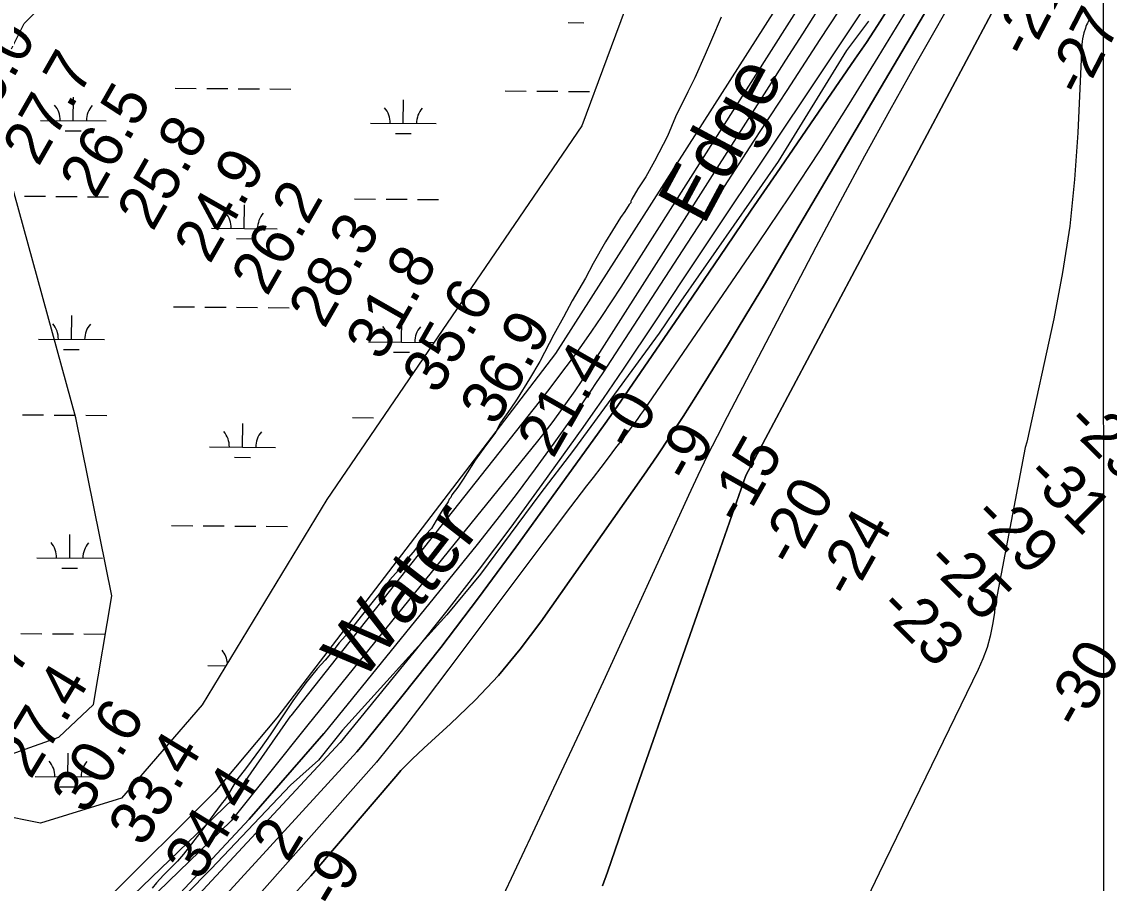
# Model space of a CAD drawing. Extents: x 3271442 to 3309282, y 752266 to 777610.
# Drawn here: x 3289675 to 3291329, y 766109 to 767420 of the extents above; entities that cross this region are included whole.
import ezdxf

# ---------------------------------------------------------------- set-up
doc = ezdxf.new("R2010")
doc.units = 0
for name, color, linetype in [('V-GRID-MAJR', 7, 'Continuous'), ('V-RIVR-EDGE', 7, 'Continuous'), ('V-RIVR-IDEN', 7, 'Continuous'), ('V-RIVR-RANG', 7, 'Continuous'), ('V-RIVR-RANG-IDEN', 7, 'Continuous'), ('V-SITE-VEGE', 7, 'Continuous'), ('V-TOPO-DPTH', 7, 'Continuous'), ('V-TOPO-MAJR', 7, 'Continuous'), ('V-TOPO-MINR', 7, 'Continuous'), ('V-TOPO-WATR', 7, 'Continuous'), ('V-WETL-SWMP', 7, 'Continuous')]:
    doc.layers.add(name, color=color, linetype=linetype)

msp = doc.modelspace()

# ---------------------------------------------------------------- linework, layer by layer
at = {"layer": 'V-GRID-MAJR'}
msp.add_spline([(3291322.7, 757646.2), (3291320.9, 763704.7), (3291319.2, 769766.6), (3291317.4, 775828.6), (3291317.4, 775832)], degree=3, dxfattribs=at)
at = {"layer": 'V-RIVR-EDGE'}
msp.add_lwpolyline([(3290962.3, 767420.9), (3290928.8, 767376.2), (3290824.9, 767207), (3290784.7, 767148.8), (3290677, 766994.8), (3290644.3, 766946.2), (3290513.9, 766768.3), (3290462.8, 766701), (3290372.6, 766579.5), (3290321.1, 766517.5), (3290162.5, 766341.9), (3290125.8, 766296.3), (3290083.6, 766258.2), (3289962.9, 766131.1), (3289924.5, 766092.1)], dxfattribs=at)
at = {"layer": 'V-SITE-VEGE'}
for points in [[(3290738.3, 767426.7), (3290723.7, 767392.4), (3290714.3, 767369.9), (3290698.3, 767334.3), (3290687.7, 767313.2), (3290669, 767275), (3290657, 767245.9), (3290637.1, 767207.7), (3290623.8, 767184), (3290611.8, 767165.5), (3290602.5, 767149.7), (3290601.2, 767147), (3290601.1, 767144.4), (3290598.5, 767141.8), (3290591.9, 767131.2), (3290585.2, 767122), (3290573.2, 767102.2)], [(3290573.2, 767102.2), (3290562.6, 767085.1), (3290544, 767052.1), (3290532, 767029.7), (3290512, 766995.4), (3290498.7, 766970.4), (3290484.1, 766944), (3290462.8, 766903.1), (3290446.8, 766876.7), (3290428.2, 766846.4), (3290417.6, 766830.6), (3290403, 766809.5), (3290395, 766795), (3290377.7, 766771.3), (3290364.4, 766752.8), (3290345.8, 766723.8), (3290337.9, 766712), (3290328.6, 766700.1), (3290327.2, 766696.2), (3290324.6, 766693.5), (3290323.2, 766689.6), (3290315.3, 766677.7), (3290308.6, 766667.2), (3290298, 766648.7), (3290288.7, 766639.5), (3290278.1, 766623.7), (3290270.1, 766613.1), (3290255.5, 766596), (3290247.5, 766585.5), (3290234.3, 766571), (3290226.3, 766559.1), (3290213, 766543.3), (3290193.1, 766518.3), (3290179.8, 766501.1), (3290171.8, 766490.6), (3290157.3, 766474.8), (3290149.3, 766464.3), (3290136, 766448.5), (3290124.1, 766435.3), (3290106.8, 766414.2), (3290086.9, 766386.5), (3290052.3, 766335.1), (3290037.7, 766314), (3290016.5, 766285.1), (3290001.9, 766266.6), (3289984.6, 766237.6), (3289977.9, 766229.7), (3289950, 766191.5), (3289932.8, 766169.1), (3289920.8, 766153.3), (3289911.5, 766142.7), (3289890.3, 766121.7), (3289879.7, 766109.8), (3289873.1, 766101.9)]]:
    msp.add_lwpolyline(points, dxfattribs=at)
at = {"layer": 'V-TOPO-DPTH'}
for points in [[(3290958.9, 767500.4), (3290888.6, 767392.7), (3290838.1, 767315.3), (3290787.6, 767238), (3290737.2, 767160.6), (3290686.8, 767083.2), (3290557.3, 766884.2), (3290548.5, 766870.9), (3290539.7, 766857.8), (3290530.7, 766844.7), (3290521.7, 766831.8), (3290484, 766778.7), (3290455.7, 766739.5), (3290426.8, 766700.7), (3290397.2, 766662.4), (3290367.2, 766624.5), (3290134.1, 766336.8)], [(3291072.6, 767475.2), (3290831.8, 767066.6), (3290804.1, 767020), (3290776.1, 766973.4), (3290747.8, 766927.1), (3290719.3, 766880.9), (3290699.9, 766849.6), (3290680.6, 766819.3), (3290661.1, 766789.2), (3290641.1, 766759.4), (3290620.7, 766729.9), (3290464.1, 766506.8), (3290432.8, 766465.3), (3290399.8, 766425.4), (3290364.3, 766387.8), (3290327, 766351.7), (3290286.2, 766314.8), (3290268.4, 766297.9), (3290251.1, 766280.5), (3290246.5, 766275.4)], [(3290246.5, 766275.4), (3290251.1, 766280.5), (3290268.4, 766297.9), (3290286.2, 766314.8), (3290327, 766351.7), (3290364.3, 766387.8), (3290399.8, 766425.4), (3290432.8, 766465.3), (3290464.1, 766506.8), (3290620.7, 766729.9), (3290641.1, 766759.4), (3290661.1, 766789.2), (3290680.6, 766819.3), (3290699.9, 766849.6), (3290719.3, 766880.9), (3290747.8, 766927.1), (3290776.1, 766973.4), (3290804.1, 767020), (3290831.8, 767066.6), (3291072.6, 767475.2)], [(3290992.7, 767440.4), (3290976.2, 767414.3), (3290959.2, 767388.4), (3290941.8, 767362.7), (3290899.7, 767301.5), (3290861.1, 767245.4), (3290822.6, 767189.2), (3290784.2, 767133), (3290745.8, 767076.7), (3290686.5, 766989.7), (3290668.8, 766963.8), (3290651.2, 766937.9), (3290633.5, 766912), (3290615.8, 766886.1), (3290598, 766860.2), (3290580.1, 766834.5), (3290562, 766808.8), (3290543.7, 766783.3), (3290425.9, 766620.3), (3290369.4, 766543.6), (3290311.9, 766467.8), (3290252.8, 766393.1), (3290192.8, 766319.3), (3290184.5, 766309.3)], [(3290184.5, 766309.3), (3290192.8, 766319.3), (3290252.8, 766393.1), (3290311.9, 766467.8), (3290369.4, 766543.6), (3290425.9, 766620.3), (3290543.7, 766783.3), (3290562, 766808.8), (3290580.1, 766834.5), (3290598, 766860.2), (3290615.8, 766886.1), (3290633.5, 766912), (3290651.2, 766937.9), (3290668.8, 766963.8), (3290686.5, 766989.7), (3290745.8, 767076.7), (3290784.2, 767133), (3290822.6, 767189.2), (3290861.1, 767245.4), (3290899.7, 767301.5), (3290941.8, 767362.7), (3290959.2, 767388.4), (3290976.2, 767414.3), (3290992.7, 767440.4)], [(3290558.1, 766105.5), (3290565.3, 766126.2), (3290600.2, 766226.3), (3290635.1, 766326.5), (3290670.1, 766426.6), (3290705, 766526.7), (3290775.8, 766729.5), (3291149.7, 767432.5)], [(3290558.1, 766105.5), (3290565.3, 766126.2), (3290600.2, 766226.3), (3290635.1, 766326.5), (3290670.1, 766426.6), (3290705, 766526.7), (3290775.8, 766729.5), (3291149.7, 767432.5)], [(3291297.8, 767422.2), (3291296.5, 767419.8), (3291295.3, 767417.5), (3291294.1, 767415), (3291293.2, 767412.6), (3291292.3, 767410), (3291290.1, 767402.9), (3291288.9, 767398.5), (3291288, 767394.1), (3291287.4, 767389.7), (3291287, 767385.2), (3291281, 767251.1), (3291276, 767179.7), (3291268.6, 767108.7), (3291257.5, 767038.2), (3291244.1, 766967.9), (3291203.3, 766780.4), (3291200.6, 766772.2), (3291154.5, 766529.4), (3291154, 766520.7), (3291151.1, 766502.7), (3291147.4, 766485), (3291142.7, 766467.7), (3291136.6, 766450.8), (3291129.4, 766434.3), (3290978.8, 766124.7), (3290948, 766060.2)], [(3291297.8, 767422.2), (3291296.5, 767419.8), (3291295.3, 767417.5), (3291294.1, 767415), (3291293.2, 767412.6), (3291292.3, 767410), (3291290.1, 767402.9), (3291288.9, 767398.5), (3291288, 767394.1), (3291287.4, 767389.7), (3291287, 767385.2), (3291281, 767251.1), (3291276, 767179.7), (3291268.6, 767108.7), (3291257.5, 767038.2), (3291244.1, 766967.9), (3291203.3, 766780.4), (3291200.6, 766772.2), (3291154.5, 766529.4), (3291154, 766520.7), (3291151.1, 766502.7), (3291147.4, 766485), (3291142.7, 766467.7), (3291136.6, 766450.8), (3291129.4, 766434.3), (3290978.8, 766124.7), (3290948, 766060.2)], [(3290134.1, 766336.8), (3290020.8, 766206.6), (3289516.8, 765666.5)], [(3290184.5, 766309.3), (3289787.2, 765875.4)], [(3289787.2, 765875.4), (3290184.5, 766309.3)], [(3290246.5, 766275.4), (3290114.4, 766120.7), (3289718.5, 765685.4)], [(3289718.5, 765685.4), (3290114.4, 766120.7), (3290246.5, 766275.4)]]:
    msp.add_lwpolyline(points, dxfattribs=at)
at = {"layer": 'V-TOPO-MAJR'}
for points in [[(3290924.5, 767601.7), (3290486.5, 766915.1), (3290062.6, 766361.1), (3289968.4, 766248.1), (3289467.3, 765749.5)], [(3289659.1, 767378.4), (3289678.6, 767417), (3289709, 767447.3)], [(3289446.4, 766230.1), (3289731.1, 766331.5), (3289783.7, 766381.1), (3289811.7, 766546.7), (3289757.2, 766817.5), (3289655.9, 767185.1)]]:
    msp.add_lwpolyline(points, dxfattribs=at)
at = {"layer": 'V-TOPO-MINR'}
for points in [[(3290940.9, 767575.3), (3290585.6, 767016.2), (3290571, 766993.7), (3290556.3, 766971.4), (3290541.1, 766949.2), (3290525.8, 766927.3), (3290510.1, 766905.5), (3290494.2, 766884), (3290478, 766862.6), (3290461.6, 766841.5), (3290084.2, 766364)], [(3291003.2, 767511.8), (3290796.4, 767201.9), (3290756.8, 767142.7), (3290717.3, 767083.4), (3290677.8, 767024.2), (3290638.3, 766965), (3290589.2, 766891.3), (3290574.1, 766869), (3290558.9, 766846.7), (3290543.4, 766824.6), (3290527.9, 766802.6), (3290465.9, 766715.9), (3290418.6, 766651.1), (3290370.5, 766586.9), (3290321.1, 766523.6), (3290271, 766461), (3290158.8, 766323.3)], [(3290958.9, 767500.4), (3290888.6, 767392.7), (3290838.1, 767315.3), (3290787.6, 767238), (3290737.2, 767160.6), (3290686.8, 767083.2), (3290557.3, 766884.2), (3290548.5, 766870.9), (3290539.7, 766857.8), (3290530.7, 766844.7), (3290521.7, 766831.8), (3290484, 766778.7), (3290455.7, 766739.5), (3290426.8, 766700.7), (3290397.2, 766662.4), (3290367.2, 766624.5), (3290134.1, 766336.8)], [(3291043.6, 767476.2), (3290976.9, 767366.1), (3290932.8, 767294.5), (3290887.9, 767223.5), (3290841.8, 767153.3), (3290794.9, 767083.5), (3290620.1, 766828.4), (3290615.9, 766822.4), (3290611.7, 766816.5), (3290607.4, 766810.6), (3290603.1, 766804.8), (3290589.2, 766786.4), (3290577.9, 766771.4), (3290566.6, 766756.5), (3290555.2, 766741.6), (3290543.7, 766726.7), (3290533.8, 766713.8), (3290517.4, 766692.4), (3290501, 766671), (3290484.8, 766649.5), (3290468.6, 766628), (3290324.5, 766435.2), (3290288.3, 766387.6), (3290251.6, 766340.3), (3290214.1, 766293.6), (3290213.8, 766293.3)], [(3291072.6, 767475.2), (3290831.8, 767066.6), (3290804.1, 767020), (3290776.1, 766973.4), (3290747.8, 766927.1), (3290719.3, 766880.9), (3290699.9, 766849.6), (3290680.6, 766819.3), (3290661.1, 766789.2), (3290641.1, 766759.4), (3290620.7, 766729.9), (3290464.1, 766506.8), (3290432.8, 766465.3), (3290399.8, 766425.4), (3290364.3, 766387.8), (3290327, 766351.7), (3290286.2, 766314.8), (3290268.4, 766297.9), (3290251.1, 766280.5), (3290246.5, 766275.4)], [(3291106.5, 767482.8), (3291033, 767353.1), (3290994.6, 767284.4), (3290956.6, 767215.6), (3290919.4, 767146.3), (3290882.5, 767076.8), (3290747.4, 766818.7), (3290732.2, 766789.1), (3290717.3, 766759.3), (3290702.9, 766729.4), (3290688.8, 766699.2), (3290600.6, 766506.4), (3290561.8, 766422.1), (3290522.9, 766338), (3290483.6, 766253.9), (3290444.2, 766170), (3290443.3, 766168.1)], [(3290887.5, 767441.5), (3290861.9, 767401.4), (3290836.3, 767361.2), (3290810.8, 767321.1), (3290528.5, 766877.4), (3290525.4, 766872.6), (3290522.3, 766867.8), (3290519.1, 766863.1), (3290515.9, 766858.5), (3290501.9, 766838.6), (3290491.5, 766824.2), (3290481, 766809.9), (3290470.1, 766795.8), (3290459.1, 766781.8), (3290109.9, 766350)], [(3291149.7, 767432.5), (3290775.8, 766729.5), (3290705, 766526.7), (3290670.1, 766426.6), (3290635.1, 766326.5), (3290600.2, 766226.3), (3290565.3, 766126.2), (3290558.1, 766105.5)], [(3291297.8, 767422.2), (3291296.5, 767419.8), (3291295.3, 767417.5), (3291294.1, 767415), (3291293.2, 767412.6), (3291292.3, 767410), (3291290.1, 767402.9), (3291288.9, 767398.5), (3291288, 767394.1), (3291287.4, 767389.7), (3291287, 767385.2), (3291281, 767251.1), (3291276, 767179.7), (3291268.6, 767108.7), (3291257.5, 767038.2), (3291244.1, 766967.9), (3291203.3, 766780.4), (3291200.6, 766772.2), (3291154.5, 766529.4), (3291154, 766520.7), (3291151.1, 766502.7), (3291147.4, 766485), (3291142.7, 766467.7), (3291136.6, 766450.8), (3291129.4, 766434.3), (3290978.8, 766124.7), (3290948, 766060.2)], [(3290109.9, 766350), (3289993.1, 766203.9), (3289500.4, 765727.3)], [(3289500.5, 765760.5), (3289996, 766237), (3290084.2, 766364)], [(3289516.8, 765666.5), (3290020.8, 766206.6), (3290134.1, 766336.8)], [(3290158.8, 766323.3), (3289801.9, 765939.2)], [(3290214.1, 766293.6), (3289929.1, 765972)], [(3289718.5, 765685.4), (3290114.4, 766120.7), (3290246.5, 766275.4)], [(3290443.3, 766168.1), (3290385.9, 766046.4)]]:
    msp.add_lwpolyline(points, dxfattribs=at)
at = {"layer": 'V-TOPO-WATR'}
for points in [[(3290992.7, 767440.4), (3290976.2, 767414.3), (3290959.2, 767388.4), (3290941.8, 767362.7), (3290899.7, 767301.5), (3290861.1, 767245.4), (3290822.6, 767189.2), (3290784.2, 767133), (3290745.8, 767076.7), (3290686.5, 766989.7), (3290668.8, 766963.8), (3290651.2, 766937.9), (3290633.5, 766912), (3290615.8, 766886.1), (3290598, 766860.2), (3290580.1, 766834.5), (3290562, 766808.8), (3290543.7, 766783.3), (3290425.9, 766620.3), (3290369.4, 766543.6), (3290311.9, 766467.8), (3290252.8, 766393.1), (3290192.8, 766319.3), (3290184.5, 766309.3)], [(3290184.5, 766309.3), (3289787.2, 765875.4)]]:
    msp.add_lwpolyline(points, dxfattribs=at)
at = {"layer": 'V-WETL-SWMP'}
for p, q in [((3290848.5, 768133.2), (3290564.5, 767364.1)), ((3290505.7, 767418.5), (3290529.7, 767418.3)), ((3290564.5, 767364.1), (3290526.7, 767261.6)), ((3289908.1, 767318.8), (3289940.1, 767318.5)), ((3289956.1, 767318.4), (3289988.1, 767318.1)), ((3290004.1, 767318), (3290036.1, 767317.8)), ((3290052.1, 767317.6), (3290084.1, 767317.4)), ((3290410, 767314.7), (3290442, 767314.4)), ((3290458, 767314.3), (3290490, 767314)), ((3290506, 767313.9), (3290538, 767313.6)), ((3289753.1, 767269.3), (3289753.4, 767305.3)), ((3290255, 767265.2), (3290255.3, 767301.2)), ((3289703.1, 767269.8), (3289803.1, 767268.9)), ((3290526.7, 767261.6), (3290138.6, 766693.2)), ((3290205, 767265.6), (3290305, 767264.8)), ((3289741, 767254), (3289765, 767253.8)), ((3290242.9, 767249.9), (3290266.9, 767249.7)), ((3289678.8, 767154.5), (3289710.8, 767154.3)), ((3289726.8, 767154.1), (3289758.8, 767153.9)), ((3289774.8, 767153.7), (3289806.8, 767153.5)), ((3290180.7, 767150.4), (3290212.7, 767150.1)), ((3290228.7, 767150), (3290260.7, 767149.7)), ((3290276.7, 767149.6), (3290308.7, 767149.3)), ((3290013.2, 767105.3), (3290013.5, 767141.3)), ((3289963.2, 767105.7), (3290063.2, 767104.9)), ((3290001.1, 767090), (3290025.1, 767089.8)), ((3289905.4, 766986.1), (3289937.4, 766985.9)), ((3289953.4, 766985.7), (3289985.4, 766985.5)), ((3290001.4, 766985.4), (3290033.4, 766985.1)), ((3290049.4, 766985), (3290081.4, 766984.7)), ((3289750.4, 766936.7), (3289750.7, 766972.7)), ((3290252.3, 766932.5), (3290252.6, 766968.5)), ((3289700.4, 766937.1), (3289800.4, 766936.3)), ((3290202.3, 766933), (3290301.7, 766932.1)), ((3289738.3, 766921.3), (3289762.3, 766921.1)), ((3290240.2, 766917.2), (3290264.2, 766917)), ((3289676, 766821.9), (3289708, 766821.6)), ((3289724, 766821.5), (3289756, 766821.2)), ((3289772, 766821.1), (3289804, 766820.8)), ((3290177.9, 766817.7), (3290209.9, 766817.5)), ((3290010.5, 766772.7), (3290010.8, 766808.7)), ((3289960.5, 766773.1), (3290060.5, 766772.3)), ((3289998.4, 766757.3), (3290022.4, 766757.1)), ((3290138.6, 766693.2), (3289949.3, 766380.5)), ((3289902.7, 766653.5), (3289934.7, 766653.2)), ((3289950.7, 766653.1), (3289982.7, 766652.8)), ((3289998.7, 766652.7), (3290030.7, 766652.4)), ((3290046.7, 766652.3), (3290078.7, 766652)), ((3289747.7, 766604), (3289748, 766640)), ((3289697.7, 766604.4), (3289797.7, 766603.6)), ((3289735.5, 766588.7), (3289759.5, 766588.5)), ((3289673.3, 766489.2), (3289705.3, 766488.9)), ((3289721.3, 766488.8), (3289753.3, 766488.5)), ((3289769.3, 766488.4), (3289801.3, 766488.1)), ((3289957.7, 766440.4), (3289985.4, 766440.2)), ((3289949.3, 766380.5), (3289826.2, 766238.4)), ((3289744.9, 766271.3), (3289745.2, 766307.3)), ((3289694.9, 766271.8), (3289794.9, 766270.9)), ((3289732.8, 766256), (3289756.8, 766255.8)), ((3289820.1, 766236.5), (3289703.1, 766200.5)), ((3289826.2, 766238.4), (3289820.1, 766236.5)), ((3289703.1, 766200.5), (3289561.2, 766228.9))]:
    msp.add_line(p, q, dxfattribs=at)
for centre, start, end in [((3289697.9, 767270.3), 358.7563, 40.2999), ((3289808.4, 767269.4), 138.7563, 180.2999), ((3290199.8, 767266.1), 358.7563, 40.2999), ((3290310.3, 767265.2), 138.7563, 180.2999), ((3289958, 767106.3), 358.7563, 40.2999), ((3290068.5, 767105.3), 138.7563, 180.2999), ((3289695.2, 766937.6), 358.7563, 40.2999), ((3289805.6, 766936.7), 138.7563, 180.2999), ((3290197, 766933.5), 358.7563, 40.2999), ((3290307.5, 766932.6), 138.7563, 180.2999), ((3289955.3, 766773.6), 358.7563, 40.2999), ((3290065.7, 766772.7), 138.7563, 180.2999), ((3289692.4, 766604.9), 358.7563, 40.2999), ((3289802.9, 766604), 138.7563, 180.2999), ((3289952.5, 766440.9), 4.8111, 40.2999), ((3289689.7, 766272.3), 358.7563, 40.2999), ((3289800.2, 766271.4), 138.7563, 180.2999)]:
    msp.add_arc(centre, 35.2, start, end, dxfattribs=at)

# ---------------------------------------------------------------- texts
at = {"layer": 'V-RIVR-IDEN'}
for s, rotation, p in [('Edge', 61.719, (3290711.7, 767108.4)), ('Water', 52.1058, (3290191.8, 766413.5))]:
    msp.add_text(s, height=83, rotation=rotation, dxfattribs=at).set_placement(p)
at = {"layer": 'V-RIVR-RANG'}
for s, rotation, p in [('-21', 62.7191, (3291206, 767361.7)), ('-27', 62.7191, (3291288.3, 767303.3)), ('29.0', 60.2783, (3289611.7, 767244.9)), ('27.7', 60.2783, (3289700.1, 767198)), ('26.5', 60.2783, (3289787, 767148.7)), ('25.8', 60.2783, (3289874, 767099.3)), ('24.9', 60.2783, (3289960.8, 767049.7)), ('26.2', 60.2783, (3290047.9, 767000.6)), ('28.3', 60.2783, (3290134.9, 766951.2)), ('31.8', 60.2783, (3290221.9, 766901.9)), ('35.6', 60.2783, (3290307.9, 766850.9)), ('36.9', 60.2783, (3290395.7, 766802.9)), ('21.4', 60.2783, (3290482.8, 766753.8)), ('-0', 60.5646, (3290604.1, 766764)), ('-29', 315.2556, (3291259.8, 766807.1)), ('-9', 60.5646, (3290691.5, 766715.6)), ('-15', 60.5646, (3290770.1, 766651.3)), ('-31', 315.2556, (3291198.7, 766727)), ('-20', 60.5646, (3290849.2, 766587.9)), ('-29', 315.2556, (3291118.8, 766665.3)), ('-24', 60.5646, (3290936.6, 766539.4)), ('-25', 315.2556, (3291047, 766595.7)), ('-23', 315.2556, (3290975.3, 766525.9)), ('25.7', 58.8083, (3289602.7, 766317.1)), ('-30', 60.5646, (3291283.7, 766340.6)), ('27.4', 58.8083, (3289688.3, 766265.6)), ('30.6', 58.8083, (3289773.1, 766212.4)), ('33.4', 58.8083, (3289859.7, 766162.4)), ('34.4', 58.8083, (3289945.4, 766110.8)), ('2', 59.0885, (3290079.4, 766139)), ('-9', 59.0885, (3290153, 766067.2))]:
    msp.add_text(s, height=67, rotation=rotation, dxfattribs=at).set_placement(p)
at = {"layer": 'V-RIVR-RANG-IDEN'}
msp.add_text('14 February 2012     W.S.  35.7', height=83, rotation=337.5804, dxfattribs=at).set_placement((3291049.3, 767662.8))

doc.saveas('drawing.dxf')
